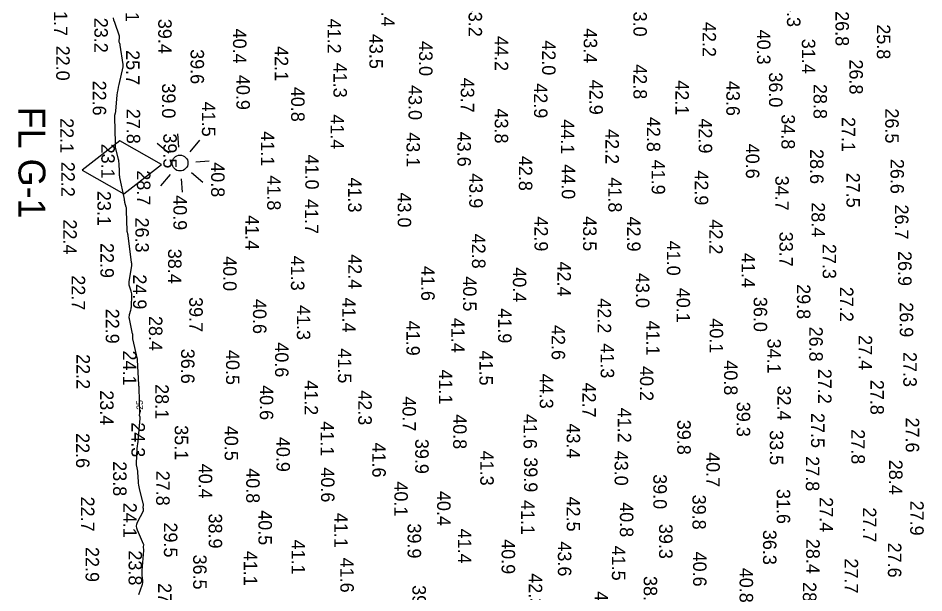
# Model space of a CAD drawing. Extents: x 1178573 to 1187098, y 693282 to 751751.
# Drawn here: x 1181287 to 1182128, y 694762 to 695296 of the extents above; entities that cross this region are included whole.
import ezdxf

# ---------------------------------------------------------------- set-up
doc = ezdxf.new("R2010")
doc.units = 0
for name, color, linetype in [('V-CHAN-NAID', 7, 'Continuous'), ('V-HYDS-MAJR', 7, 'Continuous'), ('V-HYDS-SOUN', 7, 'Continuous'), ('V-HYDS-SOUN-EXSS', 7, 'Continuous')]:
    doc.layers.add(name, color=color, linetype=linetype)

msp = doc.modelspace()

# ---------------------------------------------------------------- linework, layer by layer
at = {"layer": 'V-CHAN-NAID'}
for p, q in [((1181436.24, 695176.26), (1181435.35, 695188.55)), ((1181455.55, 695182.61), (1181446.44, 695172.06)), ((1181426.77, 695170.63), (1181416.22, 695179.74)), ((1181452.07, 695162.59), (1181464.36, 695163.48)), ((1181428.2, 695150.96), (1181419.09, 695140.41)), ((1181458.42, 695143.28), (1181447.87, 695152.39)), ((1181438.4, 695146.76), (1181439.29, 695134.47))]:
    msp.add_line(p, q, dxfattribs=at)
msp.add_lwpolyline([(1181420.11, 695160.26), (1181381.45, 695182.15), (1181346.37, 695154.88), (1181385.04, 695132.99)], close=True, dxfattribs=at)
msp.add_circle((1181437.32, 695161.51), 7.39, dxfattribs=at)
at = {"layer": 'V-HYDS-MAJR'}
msp.add_lwpolyline([(1181398.94, 694760.38), (1181402.09, 694769.12), (1181402.42, 694770.21), (1181402.61, 694771.31), (1181402.69, 694772.44), (1181402.63, 694773.57), (1181402.14, 694778.16), (1181402.04, 694779.3), (1181402, 694780.45), (1181402.02, 694781.59), (1181402.09, 694782.74), (1181403.64, 694801.43), (1181403.66, 694801.74), (1181403.66, 694802.04), (1181403.64, 694802.34), (1181403.6, 694802.64), (1181403.41, 694803.85), (1181403.38, 694804.15), (1181403.37, 694804.44), (1181403.38, 694804.74), (1181403.41, 694805.04), (1181403.6, 694806.23), (1181403.63, 694806.52), (1181403.61, 694806.81), (1181403.55, 694807.1), (1181403.45, 694807.37), (1181397.73, 694820.43), (1181397.13, 694822.3), (1181396.96, 694824.15), (1181397.23, 694826), (1181397.94, 694827.83), (1181403.27, 694838.28), (1181403.37, 694838.54), (1181403.43, 694838.79), (1181403.45, 694839.06), (1181403.43, 694839.33), (1181403.24, 694840.43), (1181403.21, 694840.71), (1181403.18, 694840.99), (1181403.18, 694841.26), (1181403.19, 694841.54), (1181403.31, 694843.38), (1181403.32, 694843.78), (1181403.3, 694844.17), (1181403.25, 694844.56), (1181403.17, 694844.95), (1181399.7, 694859.06), (1181399.35, 694860.66), (1181399.06, 694862.27), (1181398.85, 694863.89), (1181398.71, 694865.52), (1181398.19, 694873.88), (1181398.13, 694874.62), (1181398.04, 694875.35), (1181397.92, 694876.08), (1181397.77, 694876.8), (1181397.13, 694879.69), (1181397, 694880.42), (1181396.91, 694881.14), (1181396.87, 694881.88), (1181396.88, 694882.61), (1181397.53, 694895.85), (1181397.57, 694896.48), (1181397.63, 694897.11), (1181397.7, 694897.74), (1181397.79, 694898.36), (1181398.17, 694900.87), (1181398.26, 694901.49), (1181398.34, 694902.12), (1181398.41, 694902.75), (1181398.47, 694903.38), (1181400.35, 694923.98), (1181400.37, 694924.32), (1181400.35, 694924.67), (1181400.29, 694925.01), (1181400.2, 694925.34), (1181399.68, 694927.02), (1181399.64, 694927.19), (1181399.63, 694927.35), (1181399.65, 694927.51), (1181399.7, 694927.67), (1181399.95, 694928.3), (1181400.01, 694928.46), (1181400.04, 694928.62), (1181400.07, 694928.79), (1181400.07, 694928.96), (1181399.38, 694952.74), (1181399.37, 694952.97), (1181399.36, 694953.2), (1181399.33, 694953.43), (1181399.3, 694953.66), (1181399.16, 694954.57), (1181399.13, 694954.8), (1181399.1, 694955.03), (1181399.08, 694955.26), (1181399.07, 694955.49), (1181397.9, 694978.58), (1181397.9, 694978.63), (1181397.89, 694978.68), (1181397.88, 694978.73), (1181397.88, 694978.78), (1181397.84, 694978.97), (1181397.83, 694979.02), (1181397.82, 694979.07), (1181397.81, 694979.12), (1181397.8, 694979.16), (1181393.6, 694998.1), (1181393.53, 694998.5), (1181393.47, 694998.9), (1181393.44, 694999.3), (1181393.43, 694999.7), (1181393.44, 695001.32), (1181393.43, 695001.72), (1181393.4, 695002.12), (1181393.34, 695002.52), (1181393.27, 695002.92), (1181390.33, 695016.63), (1181390.17, 695017.66), (1181390.14, 695018.7), (1181390.23, 695019.73), (1181390.45, 695020.76), (1181391.58, 695024.86), (1181391.84, 695025.89), (1181392.03, 695026.93), (1181392.16, 695027.98), (1181392.23, 695029.03), (1181392.53, 695037.68), (1181392.53, 695038.87), (1181392.42, 695040.04), (1181392.22, 695041.21), (1181391.91, 695042.35), (1181390.5, 695046.92), (1181390.21, 695048.07), (1181390.06, 695049.22), (1181390.05, 695050.39), (1181390.17, 695051.56), (1181392.53, 695066.03), (1181392.56, 695066.27), (1181392.57, 695066.51), (1181392.57, 695066.76), (1181392.56, 695067), (1181392.46, 695067.98), (1181392.44, 695068.23), (1181392.41, 695068.47), (1181392.38, 695068.72), (1181392.35, 695068.96), (1181389.13, 695094.01), (1181389.08, 695094.41), (1181389.01, 695094.81), (1181388.93, 695095.2), (1181388.83, 695095.6), (1181388.43, 695097.17), (1181388.34, 695097.57), (1181388.28, 695097.96), (1181388.23, 695098.36), (1181388.21, 695098.77), (1181387.74, 695117.22), (1181387.69, 695118.07), (1181387.6, 695118.92), (1181387.45, 695119.76), (1181387.26, 695120.59), (1181386.16, 695124.79), (1181386.06, 695125.18), (1181385.98, 695125.57), (1181385.91, 695125.96), (1181385.85, 695126.36), (1181385.64, 695127.95), (1181385.58, 695128.35), (1181385.52, 695128.74), (1181385.45, 695129.14), (1181385.37, 695129.53), (1181381.45, 695148.16), (1181381.35, 695148.66), (1181381.28, 695149.15), (1181381.22, 695149.65), (1181381.18, 695150.15), (1181381.06, 695152.16), (1181381.04, 695152.66), (1181381.01, 695153.17), (1181380.99, 695153.67), (1181380.97, 695154.17), (1181380.76, 695160.27), (1181380.69, 695161.45), (1181380.57, 695162.62), (1181380.38, 695163.79), (1181380.14, 695164.94), (1181377.5, 695176.24), (1181377.43, 695176.58), (1181377.38, 695176.93), (1181377.34, 695177.27), (1181377.33, 695177.62), (1181377.3, 695179.01), (1181377.29, 695179.36), (1181377.28, 695179.71), (1181377.27, 695180.06), (1181377.26, 695180.41), (1181376.65, 695204.08), (1181376.66, 695204.58), (1181376.7, 695205.08), (1181376.77, 695205.58), (1181376.89, 695206.07), (1181377.4, 695208.02), (1181377.52, 695208.52), (1181377.62, 695209.01), (1181377.7, 695209.51), (1181377.75, 695210.01), (1181379.06, 695224.43), (1181379.33, 695227), (1181379.7, 695229.55), (1181380.15, 695232.08), (1181380.7, 695234.6), (1181384.53, 695250.96), (1181384.56, 695251.13), (1181384.58, 695251.29), (1181384.59, 695251.46), (1181384.58, 695251.63), (1181384.53, 695252.3), (1181384.51, 695252.47), (1181384.5, 695252.64), (1181384.48, 695252.81), (1181384.45, 695252.97), (1181381.78, 695271.13), (1181381.72, 695271.5), (1181381.63, 695271.86), (1181381.52, 695272.21), (1181381.39, 695272.56), (1181380.84, 695273.93), (1181380.73, 695274.28), (1181380.67, 695274.63), (1181380.66, 695274.99), (1181380.71, 695275.35), (1181381.15, 695277.6), (1181381.22, 695278.09), (1181381.22, 695278.58), (1181381.15, 695279.06), (1181381.02, 695279.54), (1181376.63, 695292.01), (1181375.97, 695294.15), (1181375.48, 695296.33)], dxfattribs=at)

# ---------------------------------------------------------------- texts
at = {"layer": 'V-CHAN-NAID'}
msp.add_text('FL G-1', height=25, rotation=270, dxfattribs=at).set_placement((1181287.24, 695213.93))
at = {"layer": 'V-HYDS-MAJR'}
msp.add_text('-25', height=6, rotation=91.57244, dxfattribs=at).set_placement((1181403.03, 694929.66))
at = {"layer": 'V-HYDS-SOUN'}
for s, p in [('28.1 ', (1181386.85, 695325.12)), ('42.4 ', (1181624.24, 695320.84)), ('33.3 ', (1182001.24, 695320.44)), ('21.7 ', (1181320.24, 695312.04)), ('43.2 ', (1181705.43, 695311.38)), ('43.0 ', (1181858.52, 695311.56)), ('26.8 ', (1182046.3, 695302.65)), ('23.2 ', (1181357.73, 695296.52)), ('39.4 ', (1181417.05, 695295.55)), ('41.2 ', (1181574.36, 695295.73)), ('42.2 ', (1181922.79, 695292.65)), ('40.4 ', (1181486.54, 695286.46)), ('43.4 ', (1181812.36, 695286.79)), ('40.3 ', (1181973.39, 695285.5)), ('25.8 ', (1182084.75, 695290.45)), ('43.5 ', (1181613.32, 695281.57)), ('44.2 ', (1181729.74, 695279.55)), ('42.0 ', (1181773.75, 695275.6)), ('31.4 ', (1182015.05, 695277.01)), ('22.0 ', (1181322.3, 695270.61)), ('39.6 ', (1181447.11, 695267.35)), ('42.1 ', (1181525.33, 695270.17)), ('43.0 ', (1181659.41, 695274.88)), ('25.7 ', (1181387.26, 695266.47)), ('41.3 ', (1181579.88, 695254.75)), ('42.8 ', (1181858.57, 695253.31)), ('26.8 ', (1182059.26, 695257.77)), ('40.9 ', (1181489.7, 695243.4)), ('36.0 ', (1181984.54, 695245.78)), ('22.6 ', (1181356.2, 695238.12)), ('39.0 ', (1181420.6, 695235.54)), ('43.0 ', (1181649.6, 695233.96)), ('43.7 ', (1181698.19, 695240.81)), ('42.9 ', (1181766.21, 695235.63)), ('42.9 ', (1181817.69, 695238.91)), ('42.1 ', (1181897.55, 695238.41)), ('43.6 ', (1181944.88, 695237.83)), ('28.8 ', (1182025.89, 695235)), ('40.8 ', (1181540.56, 695232.38)), ('41.5 ', (1181457.65, 695218.55)), ('27.8 ', (1181387.77, 695211.91)), ('43.8 ', (1181729.66, 695212.23)), ('26.5 ', (1182092.56, 695212.28)), ('22.1 ', (1181325.99, 695203.27)), ('41.4 ', (1181577.22, 695206.77)), ('44.1 ', (1181791.25, 695202.15)), ('42.8 ', (1181871.03, 695204.39)), ('42.9 ', (1181919.2, 695202.95)), ('34.8 ', (1181996.07, 695206.79)), ('27.1 ', (1182052.17, 695204.29)), ('41.1 ', (1181512.51, 695191.1)), ('42.2 ', (1181832.6, 695193.07)), ('43.1 ', (1181647.74, 695190.11)), ('43.6 ', (1181695.07, 695190.65)), ('40.6 ', (1181963.08, 695179.49)), ('28.6 ', (1182022.7, 695174.54)), ('41.0 ', (1181553.73, 695169.4)), ('42.8 ', (1181752.14, 695168.17)), ('22.2 ', (1181326.99, 695162.66)), ('40.8 ', (1181466.24, 695162.27)), ('44.0 ', (1181791.96, 695160.41)), ('41.9 ', (1181875.5, 695164.63)), ('26.6 ', (1182097.43, 695165.38)), ('41.8 ', (1181518.34, 695150.06)), ('43.9 ', (1181706.04, 695152)), ('42.9 ', (1181915.59, 695154.75)), ('34.7 ', (1181990.41, 695149.74)), ('27.5 ', (1182056.53, 695152.54)), ('41.3 ', (1181593.47, 695148.09)), ('41.8 ', (1181835.24, 695148.19)), ('23.1 ', (1181360.6, 695135.62)), ('43.0 ', (1181639.56, 695134.16)), ('40.9 ', (1181431.17, 695131.62)), ('41.7 ', (1181553.31, 695128.11)), ('28.4 ', (1182024.04, 695125.04)), ('26.7 ', (1182101.63, 695122.96)), ('22.4 ', (1181328.87, 695109.1)), ('26.3 ', (1181395.83, 695110.86)), ('41.4 ', (1181498.12, 695113.1)), ('42.9 ', (1181766.64, 695111.94)), ('43.5 ', (1181811.81, 695112.12)), ('42.9 ', (1181852.69, 695111.78)), ('42.2 ', (1181929.05, 695109.15)), ('42.8 ', (1181708.57, 695095.86)), ('33.7 ', (1181994.25, 695097.67)), ('22.9 ', (1181363.32, 695087.2)), ('38.4 ', (1181426.18, 695081.83)), ('41.0 ', (1181889.66, 695089.38)), ('27.3 ', (1182034.41, 695086.35)), ('40.0 ', (1181477.42, 695075.01)), ('41.3 ', (1181540.38, 695075.39)), ('42.4 ', (1181593.66, 695076.78)), ('41.4 ', (1181959.02, 695078.03)), ('26.9 ', (1182104.53, 695079.75)), ('41.6 ', (1181661.44, 695065.91)), ('42.4 ', (1181787.92, 695069.99)), ('22.7 ', (1181336.67, 695057.18)), ('24.9 ', (1181393.67, 695058.04)), ('40.4 ', (1181746.58, 695064.64)), ('43.0 ', (1181860.89, 695059.33)), ('40.5 ', (1181700.3, 695056.18)), ('29.8 ', (1182010.47, 695048.92)), ('40.1 ', (1181898.69, 695045.59)), ('27.2 ', (1182050.44, 695046.48)), ('39.7 ', (1181445.93, 695036.94)), ('40.6 ', (1181505.11, 695035.17)), ('41.4 ', (1181588.02, 695036.56)), ('42.2 ', (1181825.38, 695035.79)), ('36.0 ', (1181970.3, 695037.11)), ('26.9 ', (1182106.01, 695032.12)), ('22.9 ', (1181368.28, 695026.15)), ('41.3 ', (1181545.86, 695029.53)), ('41.9 ', (1181732.84, 695026.51)), ('28.4 ', (1181408.46, 695019.36)), ('41.9 ', (1181647.64, 695014.96)), ('41.4 ', (1181689.27, 695017.69)), ('41.1 ', (1181870.54, 695015.15)), ('40.1 ', (1181929.43, 695017.18)), ('42.6 ', (1181782.57, 695010.99)), ('26.8 ', (1182021.98, 695009.48)), ('34.1 ', (1181983.04, 694998.35)), ('27.4 ', (1182067.87, 695001.58)), ('40.6 ', (1181525.62, 694994.88)), ('41.5 ', (1181584.06, 694989.31)), ('41.3 ', (1181828.14, 694993.96)), ('22.2 ', (1181341.13, 694983.92)), ('24.1 ', (1181384.36, 694987.23)), ('36.6 ', (1181438.28, 694988.91)), ('40.5 ', (1181480.06, 694987.81)), ('41.5 ', (1181715.49, 694987.22)), ('27.3 ', (1182109.31, 694985.89)), ('40.2 ', (1181864.65, 694972.83)), ('40.8 ', (1181942.79, 694978.15)), ('41.1 ', (1181677.86, 694969.68)), ('44.3 ', (1181771.52, 694965.71)), ('27.2 ', (1182030.1, 694970.3)), ('28.1 ', (1181414.34, 694955.99)), ('41.2 ', (1181553, 694959.67)), ('42.7 ', (1181811.25, 694957.48)), ('27.8 ', (1182078.74, 694960.04)), ('23.4 ', (1181363.08, 694950.34)), ('40.6 ', (1181511.48, 694955.12)), ('42.3 ', (1181602.95, 694950.33)), ('32.4 ', (1181992.32, 694954.73)), ('40.7 ', (1181644.02, 694944.65)), ('39.3 ', (1181954.55, 694939.6)), ('41.2 ', (1181844.08, 694934.15)), ('40.8 ', (1181691.11, 694928.11)), ('41.6 ', (1181756.46, 694928.28)), ('39.8 ', (1181899.31, 694922.9)), ('27.5 ', (1182023.63, 694929.21)), ('27.6 ', (1182111.57, 694925)), ('24.3 ', (1181392.19, 694920.57)), ('35.1 ', (1181432.39, 694917.87)), ('40.5 ', (1181478.78, 694917.3)), ('41.1 ', (1181567.85, 694921.55)), ('43.4 ', (1181796.55, 694919.5)), ('27.8 ', (1182061.06, 694914.11)), ('22.6 ', (1181340.71, 694910.5)), ('40.9 ', (1181526.94, 694906.99)), ('39.9 ', (1181655.84, 694905.15)), ('33.5 ', (1181985.31, 694913.2)), ('41.6 ', (1181615.97, 694901.77)), ('41.3 ', (1181716.27, 694894.19)), ('43.0 ', (1181841.1, 694894.17)), ('40.7 ', (1181926.31, 694892.85)), ('27.8 ', (1182018.77, 694889.04)), ('23.8 ', (1181375.14, 694884.38)), ('40.4 ', (1181454.78, 694882.09)), ('39.9 ', (1181756.93, 694888.06)), ('28.4 ', (1182096.06, 694885.74)), ('27.8 ', (1181415.19, 694875.59)), ('40.8 ', (1181498.82, 694877.89)), ('40.6 ', (1181568.33, 694878.67)), ('39.0 ', (1181877.06, 694872.35)), ('40.1 ', (1181636.46, 694865.61)), ('40.4 ', (1181676.17, 694856.77)), ('31.6 ', (1181991.73, 694858.63)), ('22.7 ', (1181345.24, 694851.51)), ('41.1 ', (1181754.24, 694848.35)), ('42.5 ', (1181796.56, 694851.52)), ('40.8 ', (1181846, 694846.32)), ('39.8 ', (1181913.45, 694853.31)), ('27.4 ', (1182031.49, 694850.99)), ('27.9 ', (1182115.75, 694847.77)), ('24.1 ', (1181384.59, 694845.79)), ('40.5 ', (1181510.17, 694838.86)), ('27.7 ', (1182071.75, 694841.47)), ('38.9 ', (1181463.92, 694835.79)), ('41.1 ', (1181580.68, 694836.44)), ('29.5 ', (1181422.35, 694827.47)), ('39.9 ', (1181648.76, 694826.54)), ('41.4 ', (1181695.6, 694821.69)), ('39.3 ', (1181882.44, 694826.15)), ('36.3 ', (1181978.96, 694820.6)), ('22.9 ', (1181349.58, 694804.66)), ('41.1 ', (1181541.05, 694811.51)), ('40.9 ', (1181736.09, 694811.94)), ('43.6 ', (1181788.38, 694809.87)), ('41.5 ', (1181838.59, 694805.92)), ('28.4 ', (1182019.15, 694812.25)), ('27.6 ', (1182095.01, 694808.73)), ('23.8 ', (1181389.54, 694801.51)), ('36.5 ', (1181449.54, 694797.62)), ('41.1 ', (1181496.56, 694801.17)), ('40.6 ', (1181913.97, 694800.39)), ('41.6 ', (1181586.28, 694794.75)), ('27.7 ', (1182054.82, 694794.03)), ('42.3 ', (1181761.35, 694780.25)), ('40.8 ', (1181957.22, 694785.37)), ('27.5 ', (1181416.93, 694771.11)), ('38.5 ', (1181868.11, 694777.67)), ('28.9 ', (1182016.05, 694772.05)), ('39.6 ', (1181653.27, 694769.22)), ('43.0 ', (1181822.6, 694763.53))]:
    msp.add_text(s, height=12.5, rotation=270, dxfattribs=at).set_placement(p)
at = {"layer": 'V-HYDS-SOUN-EXSS'}
for s, p in [('39.5 ', (1181421.79, 695189.08)), ('23.1 ', (1181364.18, 695179.52)), ('28.7 ', (1181397.3, 695154.75))]:
    msp.add_text(s, height=12.5, rotation=270, dxfattribs=at).set_placement(p)

doc.saveas('drawing.dxf')
